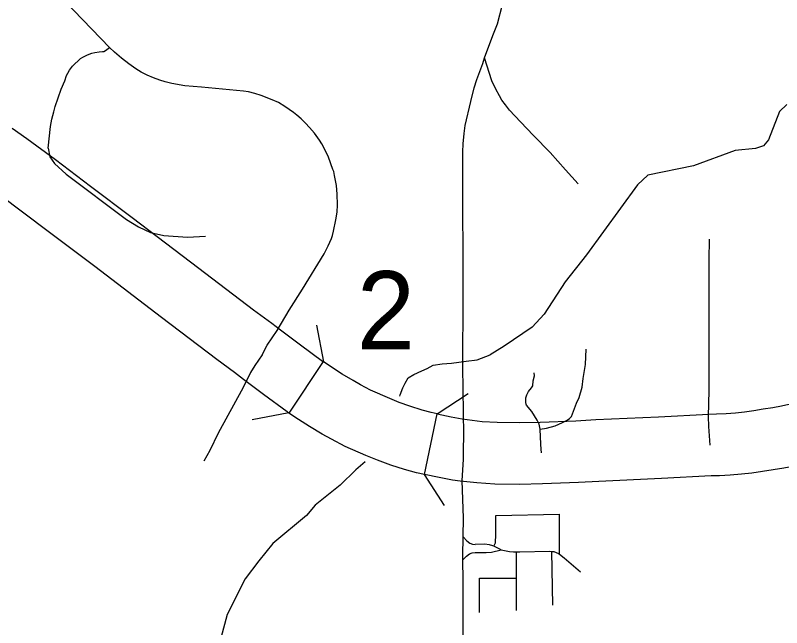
# Model space of a CAD drawing. Extents: x -19 to 366, y -4 to 359.
# Drawn here: x 144.192 to 144.78, y 194.872 to 195.341 of the extents above; entities that cross this region are included whole.
import ezdxf

# ---------------------------------------------------------------- set-up
doc = ezdxf.new("R2010")
doc.units = 0
for name, color, linetype in [('Level 10', 7, 'Continuous'), ('Level 33', 7, 'Continuous'), ('Level 34', 7, 'Continuous'), ('Level 35', 7, 'Continuous'), ('Level 37', 7, 'Continuous'), ('Level 60', 7, 'Continuous')]:
    doc.layers.add(name, color=color, linetype=linetype)

msp = doc.modelspace()

# ---------------------------------------------------------------- linework, layer by layer
at = {"layer": 'Level 10'}
for p, q in [((144.22329, 195.23082), (144.25007, 195.21062)), ((144.2216, 195.17279), (144.19478, 195.19302)), ((144.42842, 195.07613), (144.40212, 195.03675)), ((144.50591, 194.98975), (144.51569, 195.03608))]:
    msp.add_line(p, q, dxfattribs=at)
for points in [[(144.19015, 195.25484), (144.20131, 195.24712), (144.22329, 195.23082)], [(144.19478, 195.19302), (144.17374, 195.20862), (144.16322, 195.21589)], [(144.25007, 195.21062), (144.282, 195.18659), (144.33299, 195.1476), (144.37503, 195.11586), (144.38903, 195.10561), (144.39573, 195.10035)], [(144.36727, 195.06251), (144.36044, 195.06787), (144.34678, 195.07786), (144.30435, 195.1099), (144.25339, 195.14887), (144.2216, 195.17279)], [(144.39573, 195.10035), (144.41091, 195.08894), (144.42779, 195.07655), (144.42842, 195.07613)], [(144.46466, 195.05436), (144.45704, 195.05836), (144.4513, 195.06156), (144.44294, 195.06661), (144.43545, 195.07143), (144.42842, 195.07613)], [(144.40212, 195.03675), (144.40062, 195.03776), (144.38267, 195.05093), (144.36727, 195.06251)], [(144.49462, 195.04202), (144.4865, 195.04494), (144.47934, 195.04775), (144.46466, 195.05436)], [(144.77941, 195.04236), (144.78294, 195.04304), (144.82988, 195.05259), (144.84173, 195.05463)], [(144.51569, 195.03608), (144.51101, 195.03707), (144.50428, 195.03892), (144.49462, 195.04202)], [(144.72388, 195.03584), (144.72978, 195.03606), (144.73716, 195.03648), (144.7443, 195.03702), (144.75107, 195.03779), (144.75833, 195.03875), (144.76556, 195.03986), (144.77281, 195.0411), (144.77941, 195.04236)], [(144.44521, 195.01119), (144.4346, 195.01666), (144.42752, 195.02061), (144.41788, 195.02643), (144.40949, 195.03183), (144.40212, 195.03675)], [(144.51569, 195.03608), (144.52645, 195.03381), (144.53494, 195.03219), (144.53865, 195.03169)], [(144.59467, 195.02984), (144.62188, 195.03081), (144.63719, 195.03167), (144.68517, 195.03381), (144.72388, 195.03584)], [(144.53865, 195.03169), (144.55011, 195.03038), (144.56154, 195.0297), (144.57864, 195.02944), (144.59467, 195.02984)], [(144.48013, 194.99694), (144.46987, 195.00061), (144.46097, 195.0041), (144.44521, 195.01119)], [(144.50591, 194.98975), (144.49984, 194.99103), (144.49076, 194.99353), (144.48013, 194.99694)], [(144.78827, 194.99585), (144.78126, 194.99451), (144.77314, 194.99312), (144.76501, 194.99188), (144.75684, 194.99079), (144.74874, 194.98988), (144.74029, 194.98924), (144.73201, 194.98877), (144.72566, 194.98853)], [(144.53327, 194.98465), (144.52738, 194.98543), (144.51714, 194.98738), (144.50591, 194.98975)], [(144.72566, 194.98853), (144.68747, 194.98651), (144.63956, 194.98438), (144.62404, 194.98351), (144.59636, 194.98252)], [(144.59636, 194.98252), (144.57888, 194.98209), (144.55977, 194.98237), (144.546, 194.98319), (144.53327, 194.98465)]]:
    msp.add_lwpolyline(points, dxfattribs=at)
at = {"layer": 'Level 33'}
for p, q in [((144.56052, 194.95837), (144.60933, 194.95924)), ((144.60933, 194.92858), (144.60933, 194.95924)), ((144.56479, 194.9319), (144.57104, 194.93075)), ((144.57656, 194.91038), (144.57656, 194.93049)), ((144.60337, 194.93081), (144.60394, 194.8896)), ((144.54806, 194.91038), (144.57656, 194.91038)), ((144.54806, 194.88394), (144.54806, 194.91038)), ((144.57656, 194.88545), (144.57656, 194.91038))]:
    msp.add_line(p, q, dxfattribs=at)
for points in [[(144.2646, 195.31682), (144.25803, 195.32351), (144.20952, 195.37418), (144.19109, 195.39324), (144.18521, 195.39892), (144.1774, 195.40602), (144.17652, 195.4068), (144.166, 195.41321), (144.15744, 195.41758), (144.15169, 195.41978), (144.14681, 195.42133)], [(144.55182, 195.30886), (144.55824, 195.32598), (144.56193, 195.3348), (144.56585, 195.34956)], [(144.3815, 195.08143), (144.3855, 195.08862), (144.39309, 195.10004), (144.40237, 195.11544), (144.41257, 195.13151), (144.42921, 195.15858), (144.43224, 195.16487), (144.4347, 195.17055), (144.43549, 195.17283), (144.43636, 195.17611), (144.43806, 195.18485), (144.43893, 195.19054), (144.43931, 195.19615), (144.43908, 195.20444), (144.43854, 195.21091), (144.43707, 195.21873), (144.43639, 195.22167), (144.43577, 195.22331), (144.43229, 195.23282), (144.42938, 195.23918), (144.42732, 195.24299), (144.42563, 195.24574), (144.42158, 195.2512), (144.4179, 195.2555), (144.41472, 195.25888), (144.4114, 195.26213), (144.40819, 195.265), (144.4055, 195.26702), (144.39885, 195.27152), (144.394, 195.27453), (144.38934, 195.27672), (144.38088, 195.27994), (144.37607, 195.28146), (144.37111, 195.28265), (144.36738, 195.28321), (144.33517, 195.28643), (144.32244, 195.28741), (144.31235, 195.28908), (144.30724, 195.29037), (144.30323, 195.29158), (144.29827, 195.29338), (144.29342, 195.29546), (144.28893, 195.29777), (144.2848, 195.30026), (144.27938, 195.30415), (144.27378, 195.30856), (144.26838, 195.31321), (144.2646, 195.31682)], [(144.53596, 195.00817), (144.53603, 195.01999), (144.53525, 195.07221), (144.53558, 195.12586), (144.53542, 195.2263), (144.53541, 195.2367), (144.5356, 195.24301), (144.53631, 195.25085), (144.53719, 195.25702), (144.54136, 195.2754), (144.54405, 195.2858), (144.54602, 195.29218), (144.55067, 195.30439), (144.55182, 195.30886)], [(144.62377, 195.21239), (144.61412, 195.22293), (144.60221, 195.23634), (144.58949, 195.24924), (144.57951, 195.25973), (144.57099, 195.26878), (144.56792, 195.2727), (144.56534, 195.27648), (144.56335, 195.27979), (144.56061, 195.28488), (144.55754, 195.29108), (144.55182, 195.30886)], [(144.3815, 195.08143), (144.3759, 195.07312), (144.37253, 195.06777), (144.36701, 195.05618), (144.3479, 195.0213), (144.34137, 195.00817), (144.33691, 194.99996)], [(144.59466, 195.02451), (144.59933, 195.02511), (144.60612, 195.02704), (144.61178, 195.02947), (144.61537, 195.03126), (144.61711, 195.03247), (144.61853, 195.03421), (144.61942, 195.03604), (144.62244, 195.04429), (144.62454, 195.04859), (144.62674, 195.05656), (144.62748, 195.06332), (144.62922, 195.07392), (144.62994, 195.08554)], [(144.59466, 195.02451), (144.59379, 195.02811), (144.59232, 195.03136), (144.58821, 195.038), (144.58419, 195.04271), (144.58381, 195.04349), (144.58359, 195.0447), (144.58364, 195.04835), (144.58428, 195.05075), (144.58561, 195.05312), (144.58807, 195.05612), (144.58888, 195.05768), (144.58929, 195.06148), (144.59021, 195.0653), (144.59001, 195.06743)], [(144.59552, 195.00618), (144.59524, 195.00914), (144.5952, 195.01284), (144.59466, 195.02451)], [(144.53558, 194.9056), (144.53538, 194.92733), (144.53576, 194.95656), (144.53493, 194.98481), (144.5359, 195.0014), (144.53596, 195.00817)], [(144.55901, 194.93475), (144.5604, 194.93724), (144.56052, 194.94382), (144.56052, 194.95837)], [(144.53563, 194.94195), (144.53847, 194.93875), (144.54076, 194.9371), (144.54287, 194.93627), (144.54479, 194.93604)], [(144.55901, 194.93475), (144.55838, 194.93506), (144.5558, 194.93587), (144.55191, 194.93624), (144.54479, 194.93604)], [(144.56479, 194.9319), (144.55901, 194.93475)], [(144.53541, 194.92421), (144.53807, 194.92721), (144.54035, 194.92886), (144.54246, 194.92969), (144.54475, 194.92996)], [(144.54475, 194.92996), (144.55326, 194.92995), (144.55718, 194.93029), (144.56479, 194.9319)], [(144.57104, 194.93075), (144.57422, 194.93049), (144.57656, 194.93049)], [(144.57656, 194.93049), (144.57907, 194.93049)], [(144.57907, 194.93049), (144.60164, 194.93101), (144.60337, 194.93081)], [(144.60337, 194.93081), (144.60509, 194.93062), (144.60866, 194.92909), (144.60933, 194.92858)], [(144.60933, 194.92858), (144.61287, 194.9259), (144.62562, 194.91518)], [(144.53579, 194.84205), (144.53572, 194.84878), (144.53558, 194.9056)]]:
    msp.add_lwpolyline(points, dxfattribs=at)
at = {"layer": 'Level 34'}
for points in [[(144.21761, 195.23955), (144.21943, 195.25614), (144.22047, 195.26184), (144.22191, 195.26757), (144.22311, 195.2716), (144.22764, 195.28476), (144.23041, 195.29109), (144.23176, 195.29517), (144.23258, 195.29714), (144.23395, 195.2994), (144.23625, 195.30254), (144.2425, 195.30821), (144.24427, 195.30934), (144.24776, 195.31113), (144.25119, 195.31235), (144.2534, 195.31292), (144.25674, 195.31351), (144.25913, 195.31357), (144.26031, 195.31378), (144.26157, 195.3145), (144.2646, 195.31682)], [(144.21761, 195.23955), (144.21879, 195.23308), (144.22254, 195.22787), (144.23129, 195.21974), (144.27774, 195.18493), (144.28691, 195.17931), (144.29607, 195.17493), (144.30628, 195.17264), (144.3244, 195.17139), (144.33815, 195.17222)], [(144.72477, 195.01218), (144.72375, 195.02651), (144.72345, 195.03409), (144.72408, 195.054), (144.72396, 195.0667), (144.72414, 195.09393), (144.72397, 195.11216), (144.72411, 195.1399), (144.72395, 195.15412), (144.72421, 195.17002)]]:
    msp.add_lwpolyline(points, dxfattribs=at)
at = {"layer": 'Level 35'}
for points in [[(144.78355, 195.273), (144.77786, 195.26769), (144.76951, 195.24588), (144.76572, 195.24151), (144.75965, 195.23944), (144.74392, 195.23794), (144.71207, 195.22621), (144.677, 195.21886), (144.66904, 195.21147), (144.63015, 195.15799), (144.61384, 195.13714), (144.59771, 195.11248), (144.58842, 195.10244), (144.56699, 195.08785), (144.55635, 195.08123)], [(144.4871, 195.04968), (144.48731, 195.05078), (144.48924, 195.05596), (144.49123, 195.05962), (144.49338, 195.06367), (144.49786, 195.06627), (144.50404, 195.06911), (144.50797, 195.07074), (144.51264, 195.07334), (144.51962, 195.07448), (144.52661, 195.07506), (144.53795, 195.07652), (144.54626, 195.07752), (144.55635, 195.08123)], [(144.46053, 194.9994), (144.4534, 194.99329), (144.44126, 194.98154), (144.4223, 194.96619), (144.41547, 194.95823), (144.38987, 194.93682), (144.37906, 194.92354)], [(144.37906, 194.92354), (144.36863, 194.9097), (144.35477, 194.88239), (144.34984, 194.86437)]]:
    msp.add_lwpolyline(points, dxfattribs=at)
at = {"layer": 'Level 37'}
for points in [[(144.42331, 195.10392), (144.4286, 195.07601)], [(144.51569, 195.03608), (144.5395, 195.05158)], [(144.40194, 195.03687), (144.37403, 195.03158)], [(144.52141, 194.96595), (144.50591, 194.98975)]]:
    msp.add_lwpolyline(points, dxfattribs=at)
at = {"layer": 'Level 60'}
for points in [[(146.77834, 1.69699), (146.57878, 10.31313), (146.37852, 18.92942), (146.17757, 27.54584), (145.97591, 36.16241), (145.77356, 44.77911), (145.57052, 53.39596), (145.36679, 62.01295), (145.16236, 70.63008), (144.95724, 79.24735), (144.75142, 87.86477), (144.54492, 96.48232), (144.33773, 105.10002), (144.12986, 113.71787), (143.92129, 122.33585), (143.71204, 130.95398), (143.5021, 139.57225), (143.29148, 148.19067), (143.08018, 156.80923), (142.8682, 165.42794), (142.65553, 174.04679), (142.44218, 182.66579), (142.22816, 191.28493), (142.01345, 199.90421), (141.79807, 208.52365), (141.58202, 217.14322), (141.36528, 225.76295), (141.14788, 234.38282), (140.9298, 243.00284), (140.71105, 251.623), (140.49162, 260.24332), (140.27153, 268.86377), (140.05077, 277.48438), (139.82934, 286.10514), (139.60724, 294.72604), (139.38447, 303.34709), (139.16105, 311.96829), (138.93695, 320.58964), (138.7122, 329.21114), (138.48678, 337.83278), (138.2607, 346.45458)], [(0, 189.51617), (7.11214, 189.52059), (14.22427, 189.53386), (21.33637, 189.55597), (28.44845, 189.58693), (35.56048, 189.62672), (42.67245, 189.67537), (49.78436, 189.73285), (56.89619, 189.79918), (64.00793, 189.87436), (71.11958, 189.95838), (78.23111, 190.05124), (85.34253, 190.15294), (92.45381, 190.26349), (99.56495, 190.38288), (106.67593, 190.51112), (113.78675, 190.6482), (120.89739, 190.79412), (128.00785, 190.94888), (135.11811, 191.11248), (142.22816, 191.28493), (149.33799, 191.46621), (156.44759, 191.65634), (163.55694, 191.85531), (170.66605, 192.06312), (177.77489, 192.27977), (184.88345, 192.50526), (191.99173, 192.73959), (199.09971, 192.98276), (206.20739, 193.23477), (213.31474, 193.49561), (220.42177, 193.7653), (227.52845, 194.04382), (234.63479, 194.33118), (241.74076, 194.62738), (248.84635, 194.93241), (255.95157, 195.24628), (263.05638, 195.56898), (270.16079, 195.90052), (277.26478, 196.24089), (284.36834, 196.5901), (291.47147, 196.94814), (298.57414, 197.31501), (305.67635, 197.69072), (312.77809, 198.07525), (319.87934, 198.46862), (326.9801, 198.87082), (334.08035, 199.28185), (341.18009, 199.7017)]]:
    msp.add_spline(points, degree=3, dxfattribs=at)

# ---------------------------------------------------------------- texts
at = {"layer": 'Level 37'}
msp.add_text('2', height=0.06, dxfattribs=at).set_placement((144.45413, 195.08544))

doc.saveas('drawing.dxf')
